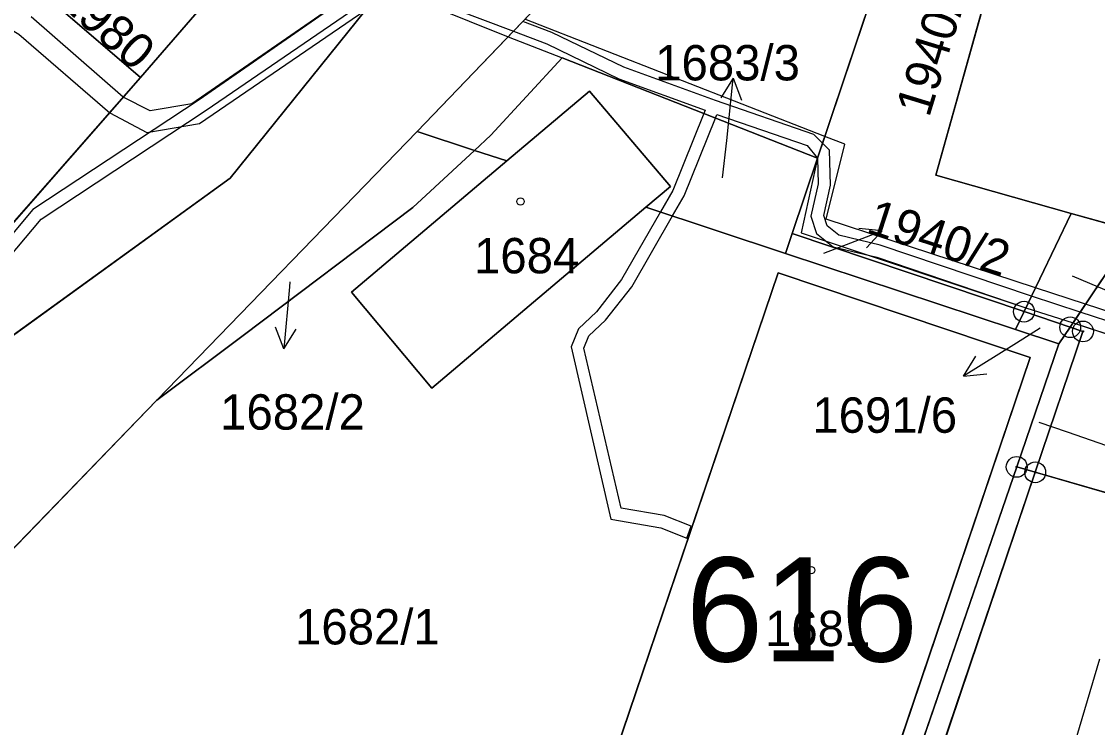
# Model space of a CAD drawing. Extents: x -689422 to -685210, y -987725 to -982160.
# Drawn here: x -686982.4 to -686930.8, y -985088.3 to -985054.3 of the extents above; entities that cross this region are included whole.
import ezdxf

# ---------------------------------------------------------------- set-up
doc = ezdxf.new("R2010")
doc.units = 0
for name, color, linetype in [('KN_Budovy', 7, 'Continuous'), ('KN_Budovy_cisla_domovni', 7, 'Continuous'), ('KN_Hranice_parcel', 7, 'Continuous'), ('KN_Parcelni cisla', 7, 'Continuous'), ('KN_Parcelni cisla_sipky', 7, 'Continuous'), ('KN_Polygon parcely', 7, 'Continuous'), ('KN_POZEMKY_OSTATNI PLOCHA', 7, 'Continuous'), ('KN_POZEMKY_ZASTAVENA PLOCHA', 7, 'Continuous'), ('KN_VYUZITI_17_ostatni plocha_ostatni komunikace', 7, 'Continuous'), ('KN_VYUZITI_20_ostatni plocha_sportoviste', 7, 'Continuous'), ('KN_VYUZITI_23_ostatni plocha_manipulacni plocha', 7, 'Continuous'), ('KN_VYUZITI_26_ostatni plocha_jina plocha', 7, 'Continuous'), ('KN_Věcná břemena k části', 7, 'Continuous'), ('KN_Značky bodu BP', 7, 'Continuous'), ('KN_Značky budov', 7, 'Continuous')]:
    doc.layers.add(name, color=color, linetype=linetype)

msp = doc.modelspace()

# ---------------------------------------------------------------- linework, layer by layer
at = {"layer": 'KN_Budovy'}
for points in [[(-686938.51, -985061.73), (-686932.01, -985063.56), (-686928.98, -985064.41), (-686909.18, -985070.18), (-686899.12, -985034.84), (-686913.47, -985030.75), (-686916.67, -985029.84), (-686928.54, -985026.46), (-686933.17, -985042.59), (-686933.99, -985045.54)], [(-686981.56, -985052.87), (-686976.72, -985057.03), (-686973.91, -985053.78), (-686978.75, -985049.62)], [(-686962.72, -985071.95), (-686952.44, -985063.26), (-686951.26, -985062.26), (-686955.15, -985057.68), (-686959.13, -985061.04), (-686966.59, -985067.35)], [(-686943.3, -985098.01), (-686933.99, -985070.49), (-686946.09, -985066.42), (-686955.41, -985093.9)]]:
    msp.add_lwpolyline(points, close=True, dxfattribs=at)
at = {"layer": 'KN_Hranice_parcel'}
for p, q in [((-686963.43, -985059.62), (-686938.91, -985034.08)), ((-686944.2, -985060.9), (-686938.6, -985044.23)), ((-686981.56, -985052.87), (-686976.72, -985057.03)), ((-686973.91, -985053.78), (-686976.72, -985057.03)), ((-686975.94, -985072.54), (-686963.43, -985059.62)), ((-686960.68, -985060.53), (-686963.43, -985059.62)), ((-686959.13, -985061.04), (-686960.68, -985060.53)), ((-686945.42, -985064.53), (-686944.2, -985060.9)), ((-686945.74, -985065.48), (-686952.44, -985063.26)), ((-686932.01, -985063.56), (-686934.28, -985068.28)), ((-686932.01, -985063.56), (-686928.98, -985064.41)), ((-686945.74, -985065.48), (-686945.42, -985064.53)), ((-686934.28, -985068.28), (-686945.42, -985064.53)), ((-686928.98, -985064.41), (-686932.06, -985069.03)), ((-686934.69, -985069.14), (-686945.74, -985065.48)), ((-686934.28, -985068.28), (-686934.69, -985069.14)), ((-686932.06, -985069.03), (-686934.28, -985068.28)), ((-686932.6, -985069.83), (-686934.69, -985069.14)), ((-686932.06, -985069.03), (-686932.6, -985069.83)), ((-686932.6, -985069.83), (-686934.63, -985075.74)), ((-686990.2, -985087.27), (-686975.94, -985072.54)), ((-686933.74, -985076), (-686943.44, -985104.66)), ((-686933.74, -985076), (-686934.63, -985075.74)), ((-686926.24, -985078.17), (-686933.74, -985076))]:
    msp.add_line(p, q, dxfattribs=at)
for points in [[(-686922.82, -985000.41), (-686954.95, -985040.22), (-686965.9, -985053.78), (-686972.42, -985061.86), (-686995.97, -985078.92)], [(-686938.6, -985044.23), (-686933.99, -985045.54), (-686938.51, -985061.73), (-686932.01, -985063.56)], [(-686960.68, -985060.53), (-686959.9, -985059.8), (-686956.46, -985056.09), (-686944.2, -985060.9)], [(-686976.72, -985057.03), (-686994.36, -985077.14), (-686995.97, -985078.92)], [(-686952.44, -985063.26), (-686951.26, -985062.26), (-686955.15, -985057.68), (-686959.13, -985061.04)], [(-686960.68, -985060.53), (-686963.64, -985063.28), (-686971.79, -985069.43), (-686975.94, -985072.54)], [(-686959.13, -985061.04), (-686966.59, -985067.35), (-686962.72, -985071.95), (-686952.44, -985063.26)], [(-686955.41, -985093.9), (-686943.3, -985098.01), (-686933.99, -985070.49), (-686946.09, -985066.42), (-686955.41, -985093.9)], [(-686932.06, -985069.03), (-686931.45, -985069.23), (-686933.74, -985076)], [(-686934.63, -985075.74), (-686942.69, -985099.2), (-686952.56, -985095.97)]]:
    msp.add_lwpolyline(points, dxfattribs=at)
at = {"layer": 'KN_Parcelni cisla_sipky'}
for p, q in [((-686948.246, -985057.065), (-686948.849, -985058.009)), ((-686948.56, -985060.05), (-686948.246, -985057.065)), ((-686948.246, -985057.065), (-686947.853, -985058.114)), ((-686948.77, -985061.85), (-686948.56, -985060.05)), ((-686943.9, -985065.47), (-686941.098, -985064.395)), ((-686941.098, -985064.395), (-686942.213, -985064.286)), ((-686941.098, -985064.395), (-686941.854, -985065.221)), ((-686931.96, -985066.56), (-686929.198, -985067.733)), ((-686969.57, -985067.08), (-686969.832, -985070.07)), ((-686969.55, -985066.84), (-686969.57, -985067.08)), ((-686969.832, -985070.07), (-686970.243, -985069.028)), ((-686969.832, -985070.07), (-686969.245, -985069.116)), ((-686933.5, -985069.08), (-686934.64, -985069.79)), ((-686934.64, -985069.79), (-686937.185, -985071.38)), ((-686937.185, -985071.38), (-686936.601, -985070.425)), ((-686937.185, -985071.38), (-686936.07, -985071.274)), ((-686933.57, -985073.59), (-686932.21, -985074.06)), ((-686932.21, -985074.06), (-686929.373, -985075.037))]:
    msp.add_line(p, q, dxfattribs=at)
at = {"layer": 'KN_Polygon parcely'}
for points in [[(-686890.65, -984964.43), (-686900, -984974.94), (-686916.44, -984994.31), (-686922.82, -985000.41), (-686954.95, -985040.22), (-686965.9, -985053.78), (-686972.42, -985061.86), (-686995.97, -985078.92), (-686990.2, -985087.27), (-686975.94, -985072.54), (-686963.43, -985059.62), (-686938.91, -985034.08), (-686924.32, -985014.77), (-686910.26, -984997.29), (-686909.57, -984996.43), (-686890.43, -984975.03)], [(-687025.86, -985057.92), (-687001.02, -985084.47), (-686995.97, -985078.92), (-686994.36, -985077.14), (-686976.72, -985057.03), (-686981.56, -985052.87)], [(-686973.91, -985053.78), (-686976.72, -985057.03), (-686994.36, -985077.14), (-686995.97, -985078.92), (-686972.42, -985061.86), (-686965.9, -985053.78)]]:
    msp.add_lwpolyline(points, dxfattribs=at)
for points in [[(-686913.47, -985030.75), (-686899.12, -985034.84), (-686909.18, -985070.18), (-686928.98, -985064.41), (-686932.06, -985069.03), (-686931.45, -985069.23), (-686933.74, -985076), (-686926.24, -985078.17), (-686913.87, -985081.76), (-686911.34, -985082.59), (-686898.43, -985039.01), (-686894.16, -985024.2), (-686898.94, -985022.87), (-686900.82, -985028.7), (-686908.11, -985026.42), (-686906.36, -985020.47), (-686910.91, -985019.03)], [(-686849.84, -985138.85), (-686827.19, -985057.19), (-686810.65, -985047.43), (-686840.22, -985039.2), (-686889.31, -985025.55), (-686894.16, -985024.2), (-686898.43, -985039.01), (-686911.34, -985082.59), (-686918.3, -985106.33), (-686918.92, -985106.17), (-686919.55, -985108.3), (-686921.42, -985107.75), (-686921.51, -985108.06), (-686933.87, -985104.4), (-686931.56, -985096.27), (-686926.24, -985078.17), (-686933.74, -985076), (-686943.44, -985104.66)], [(-686938.6, -985044.23), (-686933.99, -985045.54), (-686938.51, -985061.73), (-686932.01, -985063.56), (-686928.98, -985064.41), (-686909.18, -985070.18), (-686899.12, -985034.84), (-686913.47, -985030.75), (-686916.67, -985029.84), (-686928.54, -985026.46), (-686933.17, -985042.59), (-686937.63, -985041.33), (-686941.8, -985040.14), (-686942.65, -985043.09)], [(-686938.6, -985044.23), (-686942.65, -985043.09), (-686941.8, -985040.14), (-686937.63, -985041.33), (-686935.88, -985036.12), (-686938.91, -985034.08), (-686963.43, -985059.62), (-686960.68, -985060.53), (-686959.9, -985059.8), (-686956.46, -985056.09), (-686944.2, -985060.9)], [(-686932.01, -985063.56), (-686938.51, -985061.73), (-686933.99, -985045.54), (-686938.6, -985044.23), (-686944.2, -985060.9), (-686945.42, -985064.53), (-686934.28, -985068.28)], [(-686981.56, -985052.87), (-686976.72, -985057.03), (-686973.91, -985053.78), (-686978.75, -985049.62)], [(-686944.2, -985060.9), (-686956.46, -985056.09), (-686959.9, -985059.8), (-686960.68, -985060.53), (-686959.13, -985061.04), (-686955.15, -985057.68), (-686951.26, -985062.26), (-686952.44, -985063.26), (-686945.74, -985065.48), (-686945.42, -985064.53)], [(-686966.59, -985067.35), (-686962.72, -985071.95), (-686952.44, -985063.26), (-686951.26, -985062.26), (-686955.15, -985057.68), (-686959.13, -985061.04)], [(-686960.68, -985060.53), (-686963.43, -985059.62), (-686975.94, -985072.54), (-686971.79, -985069.43), (-686963.64, -985063.28)], [(-686934.69, -985069.14), (-686945.74, -985065.48), (-686952.44, -985063.26), (-686962.72, -985071.95), (-686966.59, -985067.35), (-686959.13, -985061.04), (-686960.68, -985060.53), (-686963.64, -985063.28), (-686971.79, -985069.43), (-686975.94, -985072.54), (-686990.2, -985087.27), (-686991.75, -985089.12), (-686989.83, -985092.71), (-686965.73, -985092.85), (-686955.79, -985094.92), (-686952.56, -985095.97), (-686942.69, -985099.2), (-686934.63, -985075.74), (-686932.6, -985069.83)], [(-686934.28, -985068.28), (-686932.06, -985069.03), (-686928.98, -985064.41), (-686932.01, -985063.56)], [(-686945.42, -985064.53), (-686945.74, -985065.48), (-686934.69, -985069.14), (-686934.28, -985068.28)], [(-686955.41, -985093.9), (-686943.3, -985098.01), (-686933.99, -985070.49), (-686946.09, -985066.42)], [(-686955.41, -985093.9), (-686946.09, -985066.42), (-686933.99, -985070.49), (-686943.3, -985098.01)], [(-686934.28, -985068.28), (-686934.69, -985069.14), (-686932.6, -985069.83), (-686932.06, -985069.03)], [(-686934.63, -985075.74), (-686933.74, -985076), (-686931.45, -985069.23), (-686932.06, -985069.03), (-686932.6, -985069.83)], [(-686942.69, -985099.2), (-686952.56, -985095.97), (-686950.1, -985099.07), (-686947.22, -985103.28), (-686943.44, -985104.66), (-686933.74, -985076), (-686934.63, -985075.74)]]:
    msp.add_lwpolyline(points, close=True, dxfattribs=at)
at = {"layer": 'KN_POZEMKY_OSTATNI PLOCHA'}
for p, q in [((-686963.43, -985059.62), (-686938.91, -985034.08)), ((-686938.91, -985034.08), (-686963.43, -985059.62)), ((-686938.6, -985044.23), (-686944.2, -985060.9)), ((-686944.2, -985060.9), (-686938.6, -985044.23)), ((-686933.99, -985045.54), (-686938.51, -985061.73)), ((-686981.56, -985052.87), (-686976.72, -985057.03)), ((-686976.72, -985057.03), (-686973.91, -985053.78)), ((-686972.42, -985061.86), (-686965.9, -985053.78)), ((-686965.9, -985053.78), (-686972.42, -985061.86)), ((-686956.46, -985056.09), (-686959.9, -985059.8)), ((-686959.9, -985059.8), (-686956.46, -985056.09)), ((-686944.2, -985060.9), (-686956.46, -985056.09)), ((-686956.46, -985056.09), (-686944.2, -985060.9)), ((-686976.72, -985057.03), (-686994.36, -985077.14)), ((-686994.36, -985077.14), (-686976.72, -985057.03)), ((-686955.15, -985057.68), (-686959.13, -985061.04)), ((-686951.26, -985062.26), (-686955.15, -985057.68)), ((-686963.43, -985059.62), (-686975.94, -985072.54)), ((-686975.94, -985072.54), (-686963.43, -985059.62)), ((-686960.68, -985060.53), (-686963.43, -985059.62)), ((-686963.43, -985059.62), (-686960.68, -985060.53)), ((-686959.9, -985059.8), (-686960.68, -985060.53)), ((-686960.68, -985060.53), (-686959.9, -985059.8)), ((-686963.64, -985063.28), (-686960.68, -985060.53)), ((-686960.68, -985060.53), (-686963.64, -985063.28)), ((-686959.13, -985061.04), (-686960.68, -985060.53)), ((-686960.68, -985060.53), (-686959.13, -985061.04)), ((-686944.2, -985060.9), (-686945.42, -985064.53)), ((-686945.42, -985064.53), (-686944.2, -985060.9)), ((-686959.13, -985061.04), (-686966.59, -985067.35)), ((-686995.97, -985078.92), (-686972.42, -985061.86)), ((-686972.42, -985061.86), (-686995.97, -985078.92)), ((-686938.51, -985061.73), (-686932.01, -985063.56)), ((-686952.44, -985063.26), (-686951.26, -985062.26)), ((-686971.79, -985069.43), (-686963.64, -985063.28)), ((-686963.64, -985063.28), (-686971.79, -985069.43)), ((-686962.72, -985071.95), (-686952.44, -985063.26)), ((-686945.74, -985065.48), (-686952.44, -985063.26)), ((-686952.44, -985063.26), (-686945.74, -985065.48)), ((-686934.28, -985068.28), (-686932.01, -985063.56)), ((-686932.01, -985063.56), (-686934.28, -985068.28)), ((-686932.01, -985063.56), (-686928.98, -985064.41)), ((-686945.42, -985064.53), (-686945.74, -985065.48)), ((-686945.74, -985065.48), (-686945.42, -985064.53)), ((-686945.42, -985064.53), (-686934.28, -985068.28)), ((-686934.28, -985068.28), (-686945.42, -985064.53)), ((-686928.98, -985064.41), (-686932.06, -985069.03)), ((-686932.06, -985069.03), (-686928.98, -985064.41)), ((-686934.69, -985069.14), (-686945.74, -985065.48)), ((-686945.74, -985065.48), (-686934.69, -985069.14)), ((-686946.09, -985066.42), (-686955.41, -985093.9)), ((-686933.99, -985070.49), (-686946.09, -985066.42)), ((-686966.59, -985067.35), (-686962.72, -985071.95)), ((-686934.69, -985069.14), (-686934.28, -985068.28)), ((-686934.28, -985068.28), (-686934.69, -985069.14)), ((-686934.28, -985068.28), (-686932.06, -985069.03)), ((-686932.06, -985069.03), (-686934.28, -985068.28)), ((-686932.6, -985069.83), (-686934.69, -985069.14)), ((-686934.69, -985069.14), (-686932.6, -985069.83)), ((-686931.45, -985069.23), (-686933.74, -985076)), ((-686933.74, -985076), (-686931.45, -985069.23)), ((-686932.6, -985069.83), (-686932.06, -985069.03)), ((-686932.06, -985069.03), (-686932.6, -985069.83)), ((-686932.06, -985069.03), (-686931.45, -985069.23)), ((-686931.45, -985069.23), (-686932.06, -985069.03)), ((-686975.94, -985072.54), (-686971.79, -985069.43)), ((-686971.79, -985069.43), (-686975.94, -985072.54)), ((-686934.63, -985075.74), (-686932.6, -985069.83)), ((-686932.6, -985069.83), (-686934.63, -985075.74)), ((-686943.3, -985098.01), (-686933.99, -985070.49)), ((-686975.94, -985072.54), (-686990.2, -985087.27)), ((-686990.2, -985087.27), (-686975.94, -985072.54)), ((-686933.74, -985076), (-686943.44, -985104.66)), ((-686943.44, -985104.66), (-686933.74, -985076)), ((-686942.69, -985099.2), (-686934.63, -985075.74)), ((-686934.63, -985075.74), (-686942.69, -985099.2)), ((-686934.63, -985075.74), (-686933.74, -985076)), ((-686933.74, -985076), (-686934.63, -985075.74)), ((-686933.74, -985076), (-686926.24, -985078.17)), ((-686926.24, -985078.17), (-686933.74, -985076))]:
    msp.add_line(p, q, dxfattribs=at)
at = {"layer": 'KN_POZEMKY_ZASTAVENA PLOCHA'}
for p, q in [((-686938.51, -985061.73), (-686933.99, -985045.54)), ((-686976.72, -985057.03), (-686981.56, -985052.87)), ((-686973.91, -985053.78), (-686976.72, -985057.03)), ((-686959.13, -985061.04), (-686955.15, -985057.68)), ((-686955.15, -985057.68), (-686951.26, -985062.26)), ((-686966.59, -985067.35), (-686959.13, -985061.04)), ((-686932.01, -985063.56), (-686938.51, -985061.73)), ((-686951.26, -985062.26), (-686952.44, -985063.26)), ((-686952.44, -985063.26), (-686962.72, -985071.95)), ((-686928.98, -985064.41), (-686932.01, -985063.56)), ((-686955.41, -985093.9), (-686946.09, -985066.42)), ((-686946.09, -985066.42), (-686933.99, -985070.49)), ((-686962.72, -985071.95), (-686966.59, -985067.35)), ((-686933.99, -985070.49), (-686943.3, -985098.01))]:
    msp.add_line(p, q, dxfattribs=at)
at = {"layer": 'KN_VYUZITI_17_ostatni plocha_ostatni komunikace'}
for p, q in [((-686938.91, -985034.08), (-686963.43, -985059.62)), ((-686972.42, -985061.86), (-686965.9, -985053.78)), ((-686963.43, -985059.62), (-686975.94, -985072.54)), ((-686995.97, -985078.92), (-686972.42, -985061.86)), ((-686975.94, -985072.54), (-686990.2, -985087.27))]:
    msp.add_line(p, q, dxfattribs=at)
at = {"layer": 'KN_VYUZITI_20_ostatni plocha_sportoviste'}
for p, q in [((-686932.06, -985069.03), (-686928.98, -985064.41)), ((-686931.45, -985069.23), (-686933.74, -985076)), ((-686933.74, -985076), (-686931.45, -985069.23)), ((-686932.6, -985069.83), (-686932.06, -985069.03)), ((-686932.06, -985069.03), (-686931.45, -985069.23)), ((-686931.45, -985069.23), (-686932.06, -985069.03)), ((-686934.63, -985075.74), (-686932.6, -985069.83)), ((-686933.74, -985076), (-686943.44, -985104.66)), ((-686943.44, -985104.66), (-686933.74, -985076)), ((-686942.69, -985099.2), (-686934.63, -985075.74)), ((-686934.63, -985075.74), (-686933.74, -985076)), ((-686933.74, -985076), (-686934.63, -985075.74)), ((-686933.74, -985076), (-686926.24, -985078.17)), ((-686926.24, -985078.17), (-686933.74, -985076))]:
    msp.add_line(p, q, dxfattribs=at)
at = {"layer": 'KN_VYUZITI_23_ostatni plocha_manipulacni plocha'}
for p, q in [((-686963.43, -985059.62), (-686938.91, -985034.08)), ((-686938.6, -985044.23), (-686944.2, -985060.9)), ((-686976.72, -985057.03), (-686973.91, -985053.78)), ((-686965.9, -985053.78), (-686972.42, -985061.86)), ((-686956.46, -985056.09), (-686959.9, -985059.8)), ((-686959.9, -985059.8), (-686956.46, -985056.09)), ((-686944.2, -985060.9), (-686956.46, -985056.09)), ((-686956.46, -985056.09), (-686944.2, -985060.9)), ((-686994.36, -985077.14), (-686976.72, -985057.03)), ((-686955.15, -985057.68), (-686959.13, -985061.04)), ((-686951.26, -985062.26), (-686955.15, -985057.68)), ((-686975.94, -985072.54), (-686963.43, -985059.62)), ((-686960.68, -985060.53), (-686963.43, -985059.62)), ((-686963.43, -985059.62), (-686960.68, -985060.53)), ((-686959.9, -985059.8), (-686960.68, -985060.53)), ((-686960.68, -985060.53), (-686959.9, -985059.8)), ((-686963.64, -985063.28), (-686960.68, -985060.53)), ((-686960.68, -985060.53), (-686963.64, -985063.28)), ((-686959.13, -985061.04), (-686960.68, -985060.53)), ((-686960.68, -985060.53), (-686959.13, -985061.04)), ((-686944.2, -985060.9), (-686945.42, -985064.53)), ((-686959.13, -985061.04), (-686966.59, -985067.35)), ((-686972.42, -985061.86), (-686995.97, -985078.92)), ((-686952.44, -985063.26), (-686951.26, -985062.26)), ((-686971.79, -985069.43), (-686963.64, -985063.28)), ((-686963.64, -985063.28), (-686971.79, -985069.43)), ((-686962.72, -985071.95), (-686952.44, -985063.26)), ((-686945.74, -985065.48), (-686952.44, -985063.26)), ((-686952.44, -985063.26), (-686945.74, -985065.48)), ((-686945.42, -985064.53), (-686945.74, -985065.48)), ((-686945.74, -985065.48), (-686934.69, -985069.14)), ((-686946.09, -985066.42), (-686955.41, -985093.9)), ((-686933.99, -985070.49), (-686946.09, -985066.42)), ((-686966.59, -985067.35), (-686962.72, -985071.95)), ((-686934.69, -985069.14), (-686932.6, -985069.83)), ((-686975.94, -985072.54), (-686971.79, -985069.43)), ((-686971.79, -985069.43), (-686975.94, -985072.54)), ((-686932.6, -985069.83), (-686934.63, -985075.74)), ((-686943.3, -985098.01), (-686933.99, -985070.49)), ((-686990.2, -985087.27), (-686975.94, -985072.54)), ((-686934.63, -985075.74), (-686942.69, -985099.2))]:
    msp.add_line(p, q, dxfattribs=at)
at = {"layer": 'KN_VYUZITI_26_ostatni plocha_jina plocha'}
for p, q in [((-686944.2, -985060.9), (-686938.6, -985044.23)), ((-686933.99, -985045.54), (-686938.51, -985061.73)), ((-686981.56, -985052.87), (-686976.72, -985057.03)), ((-686976.72, -985057.03), (-686994.36, -985077.14)), ((-686945.42, -985064.53), (-686944.2, -985060.9)), ((-686938.51, -985061.73), (-686932.01, -985063.56)), ((-686934.28, -985068.28), (-686932.01, -985063.56)), ((-686932.01, -985063.56), (-686934.28, -985068.28)), ((-686932.01, -985063.56), (-686928.98, -985064.41)), ((-686945.74, -985065.48), (-686945.42, -985064.53)), ((-686945.42, -985064.53), (-686934.28, -985068.28)), ((-686934.28, -985068.28), (-686945.42, -985064.53)), ((-686928.98, -985064.41), (-686932.06, -985069.03)), ((-686934.69, -985069.14), (-686945.74, -985065.48)), ((-686934.69, -985069.14), (-686934.28, -985068.28)), ((-686934.28, -985068.28), (-686934.69, -985069.14)), ((-686934.28, -985068.28), (-686932.06, -985069.03)), ((-686932.06, -985069.03), (-686934.28, -985068.28)), ((-686932.6, -985069.83), (-686934.69, -985069.14)), ((-686932.06, -985069.03), (-686932.6, -985069.83))]:
    msp.add_line(p, q, dxfattribs=at)
at = {"layer": 'KN_Věcná břemena k části'}
for points in [[(-686988.15, -985051.58), (-686982.56, -985054.94), (-686978.2, -985058.72), (-686976.42, -985059.67), (-686973.88, -985059.24), (-686965.9, -985053.78)], [(-686964.74, -985051.71), (-686974.26, -985058.3), (-686976.26, -985058.63), (-686977.55, -985057.97), (-686981.98, -985054.12)], [(-686965.54, -985052.29), (-686973.9, -985058.1), (-686981.89, -985063.37), (-686985.37, -985067.52), (-686987.32, -985069.54), (-686993.31, -985076.48), (-686994.43, -985077.81), (-686995.71, -985079.3), (-687003.98, -985088.63), (-687003.69, -985089.93), (-687003.1, -985089.8), (-687003.32, -985088.79), (-686995.35, -985079.81), (-686992.85, -985076.88), (-686992.36, -985076.31), (-686986.88, -985069.94), (-686984.93, -985067.92), (-686981.49, -985063.83), (-686973.56, -985058.6), (-686965.11, -985052.8)], [(-686964.51, -985052.64), (-686958.81, -985054.81), (-686957.2, -985055.42), (-686953.74, -985057.09), (-686949.59, -985058.6), (-686949.66, -985058.76), (-686949.1, -985058.98), (-686949.03, -985058.8), (-686944.7, -985060.29), (-686944.2, -985060.9), (-686944.17, -985062.14), (-686944.52, -985063.7), (-686944.25, -985064.52), (-686943.45, -985065.16), (-686941.35, -985065.67), (-686934.19, -985068.09), (-686931.92, -985068.82), (-686927.94, -985070.13)], [(-686964.6, -985052.83), (-686959.06, -985055.07), (-686956.46, -985056.09), (-686944.2, -985060.9), (-686943.85, -985059.86), (-686958.26, -985054.23)], [(-686927.64, -985069.59), (-686931.58, -985068.31), (-686933.92, -985067.54), (-686941.19, -985065.09), (-686943.17, -985064.6), (-686943.73, -985064.16), (-686943.9, -985063.66), (-686943.57, -985062.2), (-686943.63, -985060.52), (-686943.96, -985060.19), (-686944.38, -985059.77), (-686949.1, -985058.14), (-686953.5, -985056.53), (-686956.96, -985054.86), (-686958.36, -985054.34)], [(-686930.66, -985084.98), (-686936.04, -985103.15), (-686937.58, -985106.8), (-686939.05, -985108.74), (-686941.46, -985109.96), (-686942.6, -985111.07), (-686943.05, -985111.51), (-686944.36, -985116.43), (-686945.13, -985121.71), (-686945.16, -985127.36), (-686944.56, -985134.22), (-686944.54, -985146.64)]]:
    msp.add_lwpolyline(points, dxfattribs=at)
for points in [[(-686949.1, -985058.98), (-686949.66, -985058.76), (-686951.15, -985062.46), (-686951.75, -985063.49), (-686953.62, -985066.74), (-686954.82, -985068.29), (-686955.68, -985069.11), (-686956.04, -985069.97), (-686954.13, -985078.25), (-686951.72, -985078.66), (-686950.47, -985079.16), (-686950.27, -985078.58), (-686951.56, -985078.08), (-686953.63, -985077.73), (-686955.42, -985070.03), (-686955.18, -985069.45), (-686954.38, -985068.69), (-686953.12, -985067.08), (-686951.16, -985063.68), (-686950.61, -985062.72)], [(-686931.92, -985068.82), (-686931.32, -985067.92), (-686933.73, -985067.13), (-686943.78, -985063.83), (-686942.89, -985060.23), (-686943.85, -985059.86), (-686944.2, -985060.9), (-686944.98, -985064.49), (-686934.19, -985068.09)], [(-686927.32, -985077.1), (-686926.97, -985074.61), (-686927.35, -985072.39), (-686928.67, -985068.79), (-686931.32, -985067.92), (-686931.92, -985068.82), (-686929.47, -985069.62), (-686928.33, -985072.65), (-686927.99, -985074.63), (-686928.3, -985076.9), (-686928.48, -985077.52), (-686927.52, -985077.8)]]:
    msp.add_lwpolyline(points, close=True, dxfattribs=at)
at = {"layer": 'KN_Značky bodu BP'}
for centre, radius in [((-686934.28, -985068.28), 0.5), ((-686934.28, -985068.28), 0.0303), ((-686932.06, -985069.03), 0.5), ((-686931.45, -985069.23), 0.5), ((-686932.06, -985069.03), 0.0303), ((-686931.45, -985069.23), 0.0303), ((-686934.63, -985075.74), 0.5), ((-686933.74, -985076), 0.5), ((-686934.63, -985075.74), 0.0303), ((-686933.74, -985076), 0.0303)]:
    msp.add_circle(centre, radius, dxfattribs=at)
at = {"layer": 'KN_Značky budov'}
for centre in [(-686958.467, -985062.989), (-686944.507, -985080.699)]:
    msp.add_circle(centre, 0.175, dxfattribs=at)

# ---------------------------------------------------------------- texts
at = {"layer": 'KN_Budovy_cisla_domovni'}
msp.add_text('616', height=5, dxfattribs=at).set_placement((-686950.527, -985085.089))
at = {"layer": 'KN_Parcelni cisla'}
for s, rotation, p in [('1940/3', 73, (-686938.841, -985058.993)), ('1980', 318, (-686980.768, -985053.401)), ('1940/2', 342, (-686941.927, -985064.468))]:
    msp.add_text(s, height=1.7, rotation=rotation, dxfattribs=at).set_placement(p)
for s, p in [('1683/3', (-686951.997, -985057.17)), ('1684', (-686960.7, -985066.44)), ('1682/2', (-686972.897, -985073.95)), ('1691/6', (-686944.447, -985074.1)), ('1682/1', (-686969.297, -985084.27)), ('1681', (-686946.72, -985084.35))]:
    msp.add_text(s, height=1.7, dxfattribs=at).set_placement(p)

doc.saveas('drawing.dxf')
